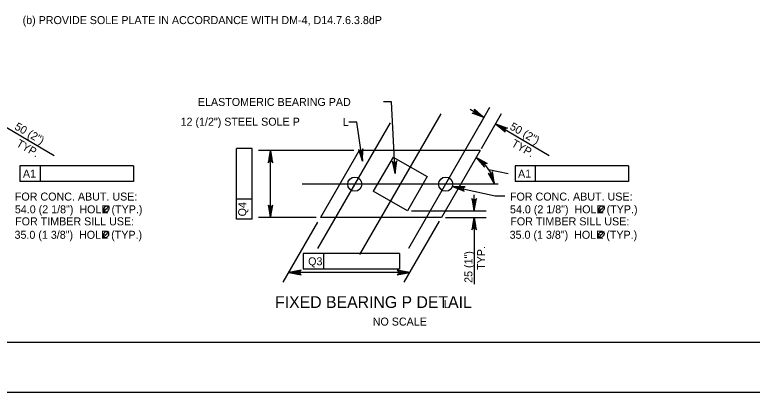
# Model space of a CAD drawing. Extents: x -13 to 81, y -176 to 0.
# Drawn here: x 11.59 to 22.65, y -176 to -170.34 of the extents above; entities that cross this region are included whole.
import ezdxf

# ---------------------------------------------------------------- set-up
doc = ezdxf.new("R2010")
doc.units = 0
for name, color, linetype in [('Level 1', 7, 'Continuous'), ('Level 3', 7, 'Continuous'), ('Level 4', 7, 'Continuous'), ('Level 63', 7, 'Continuous')]:
    doc.layers.add(name, color=color, linetype=linetype)

msp = doc.modelspace()

# ---------------------------------------------------------------- linework, layer by layer
at = {"layer": 'Level 1'}
msp.add_lwpolyline([(1.75, -175.25), (33.25, -175.25), (33.25, -154.75), (1.75, -154.75)], close=True, dxfattribs=at)
at = {"layer": 'Level 3'}
for p, q in [((17.979, -171.823), (16.762, -173.935)), ((17.218, -171.958), (16.132, -173.843)), ((18.606, -171.914), (17.495, -173.843)), ((16.755, -172.373), (16.176, -173.378)), ((18.569, -172.373), (16.755, -172.373)), ((18.569, -172.373), (17.99, -173.378)), ((17.263, -172.472), (16.967, -172.985)), ((17.263, -172.472), (17.774, -172.766)), ((17.774, -172.766), (17.479, -173.28)), ((17.479, -173.28), (16.967, -172.985)), ((17.99, -173.378), (16.176, -173.378))]:
    msp.add_line(p, q, dxfattribs=at)
for points in [[(15.428, -172.373), (15.393, -172.56), (15.402, -172.545), (15.415, -172.538), (15.428, -172.536), (15.44, -172.538), (15.452, -172.545), (15.462, -172.56), (15.428, -172.373), (15.452, -172.545), (15.44, -172.538), (15.428, -172.373), (15.428, -172.536), (15.415, -172.538), (15.428, -172.373), (15.402, -172.545)], [(16.805, -172.536), (16.813, -172.347), (16.806, -172.363), (16.794, -172.372), (16.782, -172.376), (16.77, -172.375), (16.756, -172.37), (16.744, -172.357), (16.805, -172.536), (16.756, -172.37), (16.77, -172.375), (16.805, -172.536), (16.782, -172.376), (16.794, -172.372), (16.805, -172.536), (16.806, -172.363)], [(17.295, -172.718), (17.32, -172.53), (17.311, -172.544), (17.299, -172.552), (17.287, -172.555), (17.274, -172.554), (17.261, -172.547), (17.25, -172.533), (17.295, -172.718), (17.261, -172.547), (17.274, -172.554), (17.295, -172.718), (17.287, -172.555), (17.299, -172.552), (17.295, -172.718), (17.311, -172.544)], [(18.508, -172.479), (18.632, -172.622), (18.627, -172.605), (18.629, -172.591), (18.635, -172.58), (18.645, -172.571), (18.658, -172.566), (18.676, -172.567), (18.508, -172.479), (18.658, -172.566), (18.645, -172.571), (18.508, -172.479), (18.635, -172.58), (18.629, -172.591), (18.508, -172.479), (18.627, -172.605)], [(18.782, -172.879), (18.753, -172.691), (18.749, -172.708), (18.739, -172.719), (18.728, -172.726), (18.716, -172.728), (18.701, -172.725), (18.687, -172.715), (18.782, -172.879), (18.701, -172.725), (18.716, -172.728), (18.782, -172.879), (18.728, -172.726), (18.739, -172.719), (18.782, -172.879), (18.749, -172.708)], [(18.154, -172.912), (18.329, -172.986), (18.317, -172.974), (18.312, -172.96), (18.313, -172.947), (18.318, -172.935), (18.328, -172.925), (18.344, -172.918), (18.154, -172.912), (18.328, -172.925), (18.318, -172.935), (18.154, -172.912), (18.313, -172.947), (18.312, -172.96), (18.154, -172.912), (18.317, -172.974)], [(18.479, -173.28), (18.514, -173.094), (18.504, -173.108), (18.491, -173.115), (18.479, -173.117), (18.466, -173.115), (18.454, -173.108), (18.444, -173.094), (18.479, -173.28), (18.454, -173.108), (18.466, -173.115), (18.479, -173.28), (18.479, -173.117), (18.491, -173.115), (18.479, -173.28), (18.504, -173.108)], [(15.428, -173.378), (15.462, -173.192), (15.452, -173.206), (15.44, -173.214), (15.428, -173.216), (15.415, -173.214), (15.402, -173.206), (15.393, -173.192), (15.428, -173.378), (15.402, -173.206), (15.415, -173.214), (15.428, -173.378), (15.428, -173.216), (15.44, -173.214), (15.428, -173.378), (15.452, -173.206)], [(18.479, -173.378), (18.444, -173.565), (18.454, -173.55), (18.466, -173.543), (18.479, -173.541), (18.491, -173.543), (18.504, -173.55), (18.514, -173.565), (18.479, -173.378), (18.504, -173.55), (18.491, -173.543), (18.479, -173.378), (18.479, -173.541), (18.466, -173.543), (18.479, -173.378), (18.454, -173.55)], [(15.699, -174.206), (15.885, -174.241), (15.871, -174.231), (15.864, -174.219), (15.861, -174.206), (15.864, -174.194), (15.871, -174.181), (15.885, -174.171), (15.699, -174.206), (15.871, -174.181), (15.864, -174.194), (15.699, -174.206), (15.861, -174.206), (15.864, -174.219), (15.699, -174.206), (15.871, -174.231)], [(17.513, -174.206), (17.327, -174.171), (17.341, -174.181), (17.348, -174.194), (17.351, -174.206), (17.348, -174.219), (17.341, -174.231), (17.327, -174.241), (17.513, -174.206), (17.341, -174.231), (17.348, -174.219), (17.513, -174.206), (17.351, -174.206), (17.348, -174.194), (17.513, -174.206), (17.341, -174.181)]]:
    msp.add_lwpolyline(points, dxfattribs=at)
for centre in [(16.69, -172.879), (18.053, -172.879)]:
    msp.add_circle(centre, 0.106, dxfattribs=at)
at = {"layer": 'Level 4'}
for p, q in [((17.241, -171.646), (17.121, -171.646)), ((17.295, -172.718), (17.241, -171.646)), ((18.626, -171.877), (18.419, -171.758)), ((18.557, -171.999), (18.712, -171.726)), ((18.589, -172.344), (18.887, -171.82)), ((11.378, -171.975), (12.183, -172.449)), ((16.721, -171.949), (16.601, -171.949)), ((16.805, -172.536), (16.721, -171.949)), ((18.799, -171.975), (19.604, -172.449)), ((14.918, -173.406), (14.918, -172.344)), ((15.154, -172.344), (14.918, -172.344)), ((15.154, -173.104), (15.154, -172.344)), ((16.677, -172.373), (15.247, -172.373)), ((15.428, -173.378), (15.428, -172.373)), ((11.671, -172.604), (11.671, -172.84)), ((13.07, -172.604), (11.671, -172.604)), ((11.974, -172.604), (11.671, -172.604)), ((11.974, -172.604), (11.974, -172.84)), ((13.372, -172.604), (13.07, -172.604)), ((13.372, -172.604), (13.372, -172.84)), ((18.698, -172.66), (18.991, -172.718)), ((19.093, -172.604), (19.093, -172.84)), ((20.491, -172.604), (19.093, -172.604)), ((19.395, -172.604), (19.093, -172.604)), ((19.395, -172.604), (19.395, -172.84)), ((20.794, -172.604), (20.491, -172.604)), ((20.794, -172.604), (20.794, -172.84)), ((13.372, -172.84), (11.671, -172.84)), ((18.84, -172.879), (15.901, -172.879)), ((20.794, -172.84), (19.093, -172.84)), ((18.154, -172.912), (18.792, -173.053)), ((15.154, -173.104), (14.918, -173.104)), ((15.154, -173.406), (15.154, -173.104)), ((18.479, -173.28), (18.479, -173.04)), ((18.792, -173.053), (18.94, -173.053)), ((12.921, -173.304), (13.01, -173.206)), ((20.342, -173.304), (20.432, -173.206)), ((17.541, -173.28), (18.659, -173.28)), ((15.154, -173.406), (14.918, -173.406)), ((16.113, -173.378), (15.247, -173.378)), ((17.432, -174.347), (17.958, -173.433)), ((18.052, -173.378), (18.659, -173.378)), ((18.479, -173.378), (18.479, -174.377)), ((15.618, -174.347), (16.136, -173.447)), ((12.916, -173.688), (13.005, -173.59)), ((20.337, -173.688), (20.427, -173.59)), ((15.918, -173.918), (15.918, -174.154)), ((17.058, -173.918), (15.918, -173.918)), ((16.22, -173.918), (15.918, -173.918)), ((16.22, -173.918), (16.22, -174.154)), ((17.36, -173.918), (17.058, -173.918)), ((17.36, -173.918), (17.36, -174.154)), ((17.513, -174.206), (15.699, -174.206)), ((17.36, -174.154), (15.918, -174.154))]:
    msp.add_line(p, q, dxfattribs=at)
for points in [[(18.626, -171.877), (18.447, -171.814), (18.465, -171.813), (18.477, -171.806), (18.486, -171.796), (18.49, -171.784), (18.49, -171.77), (18.482, -171.754), (18.626, -171.877), (18.49, -171.77), (18.49, -171.784), (18.626, -171.877), (18.486, -171.796), (18.477, -171.806), (18.626, -171.877), (18.465, -171.813)], [(18.799, -171.975), (18.978, -172.04), (18.96, -172.041), (18.947, -172.048), (18.939, -172.058), (18.935, -172.07), (18.935, -172.084), (18.942, -172.1), (18.799, -171.975), (18.935, -172.084), (18.935, -172.07), (18.799, -171.975), (18.939, -172.058), (18.947, -172.048), (18.799, -171.975), (18.96, -172.041)]]:
    msp.add_lwpolyline(points, dxfattribs=at)
for points in [[(15.447, -172.493), (15.407, -172.493), (15.428, -172.373)], [(18.275, -172.918), (18.267, -172.957), (18.154, -172.912)], [(18.499, -173.16), (18.459, -173.16), (18.479, -173.28)], [(15.447, -173.258), (15.407, -173.258), (15.428, -173.378)], [(18.499, -173.498), (18.459, -173.498), (18.479, -173.378)], [(15.819, -174.186), (15.819, -174.226), (15.699, -174.206)], [(17.393, -174.186), (17.393, -174.226), (17.513, -174.206)]]:
    msp.add_lwpolyline(points, close=True, dxfattribs=at)
msp.add_arc((18.229, -172.964), 0.56, 8.7466, 60.0642, dxfattribs=at)
for points in [[(13.001, -173.215), (12.994, -173.21), (12.987, -173.208), (12.978, -173.207), (12.973, -173.207), (12.965, -173.209), (12.957, -173.213), (12.951, -173.216), (12.941, -173.224), (12.932, -173.235), (12.927, -173.245), (12.925, -173.255), (12.924, -173.263), (12.925, -173.27), (12.928, -173.281), (12.932, -173.286), (12.94, -173.292), (12.951, -173.295), (12.964, -173.295), (12.981, -173.287), (12.993, -173.277), (13.002, -173.264), (13.008, -173.251), (13.011, -173.236), (13.008, -173.226), (13.002, -173.215)], [(20.422, -173.215), (20.415, -173.21), (20.408, -173.208), (20.4, -173.207), (20.395, -173.207), (20.386, -173.209), (20.378, -173.213), (20.373, -173.216), (20.362, -173.224), (20.354, -173.235), (20.349, -173.245), (20.346, -173.255), (20.345, -173.263), (20.346, -173.27), (20.349, -173.281), (20.353, -173.286), (20.361, -173.292), (20.372, -173.295), (20.386, -173.295), (20.402, -173.287), (20.415, -173.277), (20.424, -173.264), (20.43, -173.251), (20.432, -173.236), (20.429, -173.226), (20.423, -173.215)], [(12.996, -173.6), (12.989, -173.595), (12.982, -173.593), (12.973, -173.592), (12.968, -173.592), (12.96, -173.594), (12.952, -173.597), (12.946, -173.601), (12.936, -173.609), (12.928, -173.62), (12.922, -173.63), (12.92, -173.639), (12.919, -173.648), (12.92, -173.655), (12.923, -173.666), (12.927, -173.671), (12.935, -173.677), (12.946, -173.68), (12.96, -173.679), (12.976, -173.672), (12.988, -173.661), (12.998, -173.649), (13.004, -173.635), (13.006, -173.621), (13.003, -173.611), (12.997, -173.6)], [(20.418, -173.6), (20.41, -173.595), (20.404, -173.593), (20.395, -173.592), (20.39, -173.592), (20.381, -173.594), (20.373, -173.597), (20.368, -173.601), (20.357, -173.609), (20.349, -173.62), (20.344, -173.63), (20.341, -173.639), (20.34, -173.648), (20.341, -173.655), (20.345, -173.666), (20.348, -173.671), (20.356, -173.677), (20.368, -173.68), (20.381, -173.679), (20.398, -173.672), (20.41, -173.661), (20.419, -173.649), (20.425, -173.635), (20.427, -173.621), (20.424, -173.611), (20.418, -173.6)]]:
    msp.add_spline(points, degree=3, dxfattribs=at)
at = {"layer": 'Level 63'}
msp.add_lwpolyline([(0, -176), (34, -176), (34, -154), (0, -154)], close=True, dxfattribs=at)

# ---------------------------------------------------------------- texts
at = {"layer": 'Level 4'}
for s, height, p in [('(b) PROVIDE SOLE PLATE IN ACCORDANCE WITH DM-4, D14.7.6.3.8dP', 0.12, (11.711, -170.478)), ('ELASTOMERIC BEARING PAD', 0.12, (14.338, -171.706)), ('12 (1/2") STEEL SOLE P', 0.12, (14.079, -172.002)), ('L', 0.12, (16.511, -172.006)), ('FOR CONC. ABUT. USE:', 0.12, (11.595, -173.125)), ('FOR CONC. ABUT. USE:', 0.12, (19.016, -173.125)), ('54.0 (2 1/8")  HOLE (TYP.)', 0.12, (11.595, -173.316)), ('54.0 (2 1/8")  HOLE (TYP.)', 0.12, (19.016, -173.316)), ('FOR TIMBER SILL USE:', 0.12, (11.599, -173.497)), ('FOR TIMBER SILL USE:', 0.12, (19.021, -173.497)), ('35.0 (1 3/8")  HOLE (TYP.)', 0.12, (11.59, -173.698)), ('35.0 (1 3/8")  HOLE (TYP.)', 0.12, (19.011, -173.698)), ('FIXED BEARING P DETAIL', 0.17717, (15.495, -174.736)), ('L', 0.12, (18.025, -174.737)), ('NO SCALE', 0.12, (16.959, -175))]:
    msp.add_text(s, height=height, dxfattribs=at).set_placement(p)
for s, rotation, p in [('50 (2")', 330.0642, (11.58, -172.049)), ('50 (2")', 330.0642, (19.002, -172.049)), ('TYP.', 330.0642, (11.606, -172.302)), ('TYP.', 330.0642, (19.027, -172.302)), ('A1', 0.0618, (11.716, -172.782)), ('A1', 0.0618, (19.137, -172.782)), ('Q4', 89.9382, (15.063, -173.362)), ('TYP.', 90, (18.643, -174.164)), ('Q3', 0.0618, (15.991, -174.096)), ('25 (1")', 90, (18.453, -174.359))]:
    msp.add_text(s, height=0.12, rotation=rotation, dxfattribs=at).set_placement(p)

doc.saveas('drawing.dxf')
